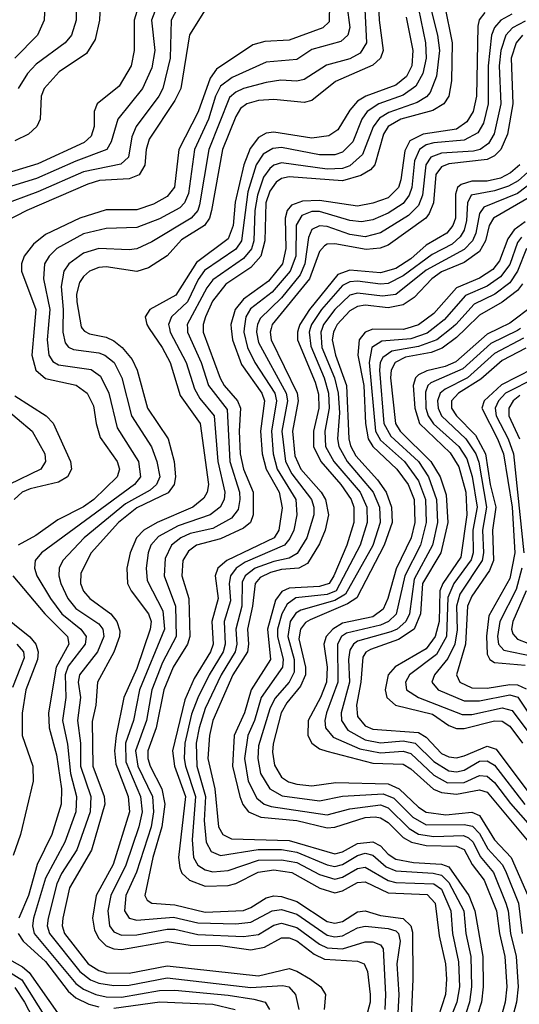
# Model space of a CAD drawing. Header units: inches. Extents: x 990535 to 1117859, y 769386 to 892122.
# Tile 801 of 1056: x 1055223 to 1056535, y 858224 to 860811. Entities that reach past the tile are written whole.
import ezdxf

# ---------------------------------------------------------------- set-up
doc = ezdxf.new("R2010")
doc.units = ezdxf.units.IN
doc.header["$MEASUREMENT"] = 0
doc.layers.add('B0855', color=7, linetype='Continuous')
doc.layers.add('B0856', color=7, linetype='Continuous')

msp = doc.modelspace()

# ---------------------------------------------------------------- linework, layer by layer
at = {"layer": 'B0855', "color": 5}
for points, elevation in [([(1055260.6, 860000), (1055254, 859930), (1055264.9, 859890), (1055290, 859868.4), (1055371, 859851), (1055399.4, 859830), (1055416.3, 859796.3), (1055423, 859750), (1055433.7, 859713.7), (1055478.3, 859650), (1055484.3, 859630), (1055478.2, 859610), (1055416.9, 859550), (1055390, 859531.2), (1055322.7, 859497.3), (1055264.6, 859455.4), (1055218.9, 859430)], 3220), ([(1055297.3, 860000), (1055294.6, 859970), (1055299, 859930), (1055310, 859912.9), (1055324.5, 859904.5), (1055410, 859892.1), (1055434.4, 859874.4), (1055457, 859830), (1055478.5, 859738.5), (1055534.4, 859650), (1055539.7, 859610), (1055523.8, 859590), (1055280.1, 859410), (1055263.5, 859390), (1055261.3, 859370), (1055267.7, 859350), (1055303.7, 859290), (1055333.6, 859250), (1055383.3, 859210), (1055396.9, 859190), (1055394.6, 859170), (1055350, 859112.7), (1055341.8, 859090), (1055343.9, 859030), (1055335.1, 858970), (1055347.9, 858907.9), (1055355.7, 858830), (1055371.3, 858770), (1055369.8, 858730), (1055341.5, 858650), (1055290, 858555.4), (1055259.1, 858450), (1055256, 858430), (1055260.9, 858410), (1055370, 858278.8), (1055390, 858264), (1055422.6, 858250), (1055450, 858243.7), (1055490, 858243), (1055590, 858260.5), (1055630, 858260.9), (1055770, 858248), (1055837.3, 858237.3), (1055867.1, 858230), (1055878.2, 858210)], 3240), ([(1055335.9, 860000), (1055335.7, 859990), (1055342.4, 859962.4), (1055350.5, 859950.5), (1055364.2, 859944.2), (1055430, 859936.1), (1055446.5, 859930), (1055470.9, 859910), (1055490.7, 859870), (1055516.6, 859770), (1055568.6, 859688.6), (1055583, 859650), (1055590.4, 859610), (1055582.2, 859590), (1055565.2, 859574.8), (1055500.7, 859539.3), (1055392.2, 859450), (1055335.7, 859390), (1055326, 859370), (1055325.3, 859350), (1055330.8, 859330), (1055348.9, 859290), (1055370, 859264.1), (1055430, 859224.1), (1055440.7, 859210), (1055443.6, 859190), (1055426.6, 859150), (1055379.6, 859090), (1055376.4, 859070), (1055382.6, 859030), (1055374.7, 858970), (1055382.5, 858910), (1055382.5, 858850), (1055409.1, 858770), (1055407.8, 858730), (1055372.8, 858630), (1055332.4, 858567.6), (1055319.9, 858540.1), (1055296.9, 858450), (1055295, 858430), (1055300.6, 858410), (1055380.4, 858310), (1055408.5, 858288.5), (1055430, 858279.7), (1055470, 858273.2), (1055510, 858274.6), (1055610, 858293.4), (1055830, 858268.3), (1055913.6, 858273.6), (1055929.5, 858269.5), (1055947.1, 858250), (1055955.4, 858210)], 3260), ([(1055387, 860000), (1055392.7, 859992.7), (1055405.9, 859985.9), (1055450, 859976.5), (1055470, 859967.5), (1055492.1, 859950), (1055518, 859918), (1055531.5, 859890), (1055558.1, 859790), (1055612.6, 859710), (1055628.3, 859650), (1055631.7, 859610), (1055627.9, 859590), (1055612.2, 859567.8), (1055530, 859528.3), (1055481.9, 859490), (1055410.1, 859410), (1055383.1, 859356.9), (1055382.6, 859330), (1055390, 859309.2), (1055406.7, 859290), (1055462.1, 859250), (1055478.1, 859230), (1055485.3, 859205.3), (1055484.6, 859190), (1055470, 859148.9), (1055427.2, 859070), (1055422.1, 859010), (1055412.7, 858967.3), (1055414.5, 858850), (1055444.6, 858770), (1055446.4, 858750), (1055411.1, 858628.9), (1055353.3, 858530), (1055335.8, 858450), (1055334.1, 858430), (1055340.6, 858410), (1055402.7, 858330), (1055430, 858312.4), (1055450, 858306.4), (1055510, 858305.5), (1055610, 858325.4), (1055850, 858298.6), (1055930, 858317.8), (1055950, 858311.3), (1055986.2, 858290), (1056013.3, 858270), (1056025.5, 858250), (1056022.4, 858210)], 3280), ([(1055562.9, 860000), (1055596.5, 859950), (1055617.4, 859910), (1055643.7, 859823.7), (1055696.6, 859750), (1055718.6, 859590), (1055715.2, 859570), (1055705.8, 859554.2), (1055677.5, 859530), (1055583.4, 859490), (1055548.5, 859470), (1055529.6, 859450), (1055513.1, 859410), (1055503.8, 859370), (1055506.1, 859330), (1055515.3, 859310), (1055560.7, 859250), (1055567.5, 859230), (1055565.6, 859210), (1055530, 859106), (1055496.1, 859030), (1055475.6, 858930), (1055471.7, 858890), (1055475, 858855), (1055507.7, 858770), (1055510.9, 858730), (1055468.4, 858591.6), (1055423.3, 858510), (1055414.1, 858450), (1055418.6, 858418.6), (1055430, 858396.8), (1055450, 858378), (1055470, 858369.5), (1055490, 858367.7), (1055610, 858389.1), (1055670, 858379.7), (1055750, 858378.2), (1055830, 858367.4), (1055865.5, 858374.5), (1055910, 858398.6), (1055930, 858399), (1055950, 858390.7), (1055996, 858356), (1056022.7, 858342.7), (1056110, 858337.4), (1056127.1, 858330), (1056135.6, 858310), (1056143.2, 858250), (1056143.3, 858230), (1056132.5, 858190)], 3320), ([(1055615.7, 860000), (1055618, 859990), (1055660, 859910), (1055681.3, 859841.3), (1055695.7, 859815.7), (1055733.3, 859770), (1055742.8, 859650), (1055761.7, 859570), (1055760, 859550), (1055749.4, 859530), (1055722.7, 859510), (1055638.6, 859481.4), (1055586.8, 859453.2), (1055567.3, 859430), (1055560, 859410), (1055554.7, 859370), (1055557.7, 859337.7), (1055598.2, 859258.2), (1055602.7, 859210), (1055536.8, 859050), (1055521.4, 858970), (1055500.7, 858910), (1055501.2, 858861.2), (1055540, 858770), (1055544, 858730), (1055535.6, 858690), (1055501.7, 858590), (1055462.2, 858510), (1055454.2, 858470), (1055458.4, 858430), (1055470, 858414.6), (1055490, 858406), (1055530, 858406.2), (1055610, 858421.3), (1055630, 858421), (1055690, 858407.8), (1055810, 858401.8), (1055850, 858407.7), (1055890, 858432.3), (1055910, 858437.2), (1055950, 858425.5), (1056010, 858381.8), (1056030, 858372.5), (1056070, 858370), (1056130, 858387.7), (1056150, 858387.8), (1056170, 858380.2), (1056177.5, 858370), (1056183.2, 858250), (1056181.2, 858210)], 3340), ([(1055662.9, 860000), (1055663.1, 859990), (1055699.3, 859910), (1055718.7, 859850), (1055767.1, 859787.1), (1055774.5, 859650), (1055799.8, 859570), (1055801, 859550), (1055796, 859524), (1055778.8, 859501.2), (1055730, 859474.4), (1055670, 859460.6), (1055646, 859450), (1055621.3, 859430), (1055604.8, 859395.2), (1055602.4, 859350), (1055631.5, 859270), (1055633.8, 859190), (1055597.6, 859122.4), (1055569.2, 859050), (1055555.6, 858970), (1055526.5, 858890), (1055533, 858850), (1055571.6, 858770), (1055574, 858730), (1055567.7, 858690), (1055529.2, 858570.8), (1055501.4, 858510), (1055497.4, 858470), (1055510, 858450.1), (1055530, 858445), (1055626.7, 858453.3), (1055690, 858438.1), (1055790, 858435.4), (1055830, 858439.5), (1055885.6, 858470), (1055910, 858472.7), (1055950, 858460.4), (1056030, 858405.7), (1056050, 858401.4), (1056070, 858403.6), (1056110, 858424.5), (1056130, 858429.2), (1056190, 858423.2), (1056210, 858417.1), (1056217.1, 858410), (1056221.6, 858390), (1056213.3, 858330), (1056218.4, 858250), (1056215, 858185)], 3360), ([(1055704.6, 860000), (1055704.8, 859990), (1055749.1, 859869.1), (1055759.9, 859850), (1055794.7, 859810), (1055802.2, 859790), (1055798.7, 859730), (1055801.9, 859670), (1055810, 859630), (1055835.6, 859570), (1055836.1, 859510), (1055828.7, 859490), (1055810, 859475.1), (1055750, 859446.7), (1055686.7, 859430), (1055665.5, 859414.5), (1055650.8, 859390), (1055648.5, 859350), (1055666.4, 859290), (1055669, 859190), (1055663.6, 859170), (1055625.9, 859110), (1055601.2, 859050), (1055581.2, 858950), (1055558.8, 858890), (1055559, 858870), (1055565.3, 858850), (1055595.8, 858790), (1055603.4, 858750), (1055595.7, 858690), (1055572.3, 858610), (1055550.9, 858510), (1055557.2, 858497.2), (1055569.4, 858489.4), (1055630, 858485.1), (1055710, 858465.7), (1055810, 858470.6), (1055830, 858478), (1055870, 858503.9), (1055890, 858509.1), (1055910, 858507.2), (1055950, 858494.2), (1056030, 858441.2), (1056050, 858437), (1056070, 858441.7), (1056110, 858466.7), (1056130, 858469.3), (1056170, 858457.4), (1056229.6, 858449.6), (1056250, 858430.1), (1056253.8, 858413.8), (1056255.4, 858290), (1056248.9, 858150)], 3380), ([(1055778.2, 860000), (1055781.3, 859970), (1055805.3, 859905.3), (1055858.3, 859830), (1055865.9, 859810), (1055855.2, 859730), (1055859.7, 859670), (1055870, 859630), (1055903.9, 859570), (1055911.9, 859528.1), (1055903.3, 859470), (1055891.3, 859450), (1055766.7, 859390), (1055742.6, 859370), (1055736, 859350), (1055743.8, 859290), (1055727, 859230), (1055730.8, 859170), (1055723.8, 859150), (1055680.4, 859079.6), (1055656.2, 859023.8), (1055623.7, 858890), (1055628.8, 858850), (1055658.1, 858770), (1055639.7, 858610), (1055642.8, 858582.8), (1055648.6, 858568.6), (1055668.3, 858550), (1055710, 858534.5), (1055770, 858536.2), (1055790, 858541.3), (1055848.6, 858571.4), (1055890, 858577), (1055937.4, 858570), (1056011, 858529), (1056050, 858516.7), (1056070, 858521.7), (1056110, 858544.3), (1056130, 858545.7), (1056190, 858516.5), (1056292.5, 858512.5), (1056313.9, 858490), (1056324.1, 858404.1), (1056341, 858330), (1056343.2, 858290), (1056340.8, 858250), (1056321.4, 858190)], 3420), ([(1055812.4, 860000), (1055811, 859990), (1055820.6, 859950), (1055839.9, 859910), (1055892.4, 859830), (1055896.8, 859810), (1055883.5, 859730), (1055888.2, 859670), (1055899.1, 859630), (1055947.7, 859550), (1055950.5, 859510), (1055942.5, 859470), (1055932.2, 859447.8), (1055917.6, 859430), (1055814.7, 859385.3), (1055791, 859370), (1055775.9, 859350), (1055772.9, 859330), (1055776.2, 859283.8), (1055760, 859230), (1055762.2, 859170), (1055757.2, 859150), (1055720.3, 859090), (1055690, 859029.5), (1055673.6, 858986.4), (1055655.9, 858910), (1055654.1, 858870), (1055657.9, 858850), (1055684.6, 858770), (1055675.7, 858655.7), (1055678.7, 858610), (1055690, 858589.5), (1055710, 858577), (1055730, 858572.4), (1055770, 858575.4), (1055850, 858602.5), (1055910, 858604), (1055950, 858596.7), (1056010, 858564.8), (1056050, 858552.8), (1056070, 858557.8), (1056110, 858580.9), (1056130, 858584.5), (1056190, 858548.9), (1056210, 858544.3), (1056310, 858540.4), (1056330, 858526.3), (1056354.5, 858470), (1056359, 858410), (1056375.3, 858335.3), (1056377.4, 858270), (1056371, 858230), (1056355.1, 858190)], 3440), ([(1055845.7, 860000), (1055844.6, 859990), (1055850, 859963.3), (1055922.8, 859830), (1055925.7, 859810), (1055911.3, 859730), (1055920.8, 859650), (1055937.4, 859617.4), (1055989.2, 859550), (1055995.1, 859530), (1055995, 859510), (1055976.5, 859450), (1055951.7, 859408.3), (1055930, 859395.8), (1055890, 859387.7), (1055840.6, 859370), (1055814.9, 859350), (1055807.1, 859332.9), (1055806.3, 859270), (1055790.5, 859210), (1055793.1, 859170), (1055788.8, 859150), (1055752, 859090), (1055710, 859000.9), (1055693.5, 858950), (1055686.4, 858910), (1055687.5, 858850), (1055710.6, 858770), (1055707.3, 858707.3), (1055712.2, 858650), (1055725.1, 858625.1), (1055750, 858614.9), (1055849.1, 858630.9), (1055910, 858630.4), (1055950, 858623.7), (1056030, 858590.2), (1056050, 858586.5), (1056070, 858591.3), (1056110, 858615.2), (1056130, 858620.9), (1056150, 858615.8), (1056184.8, 858584.8), (1056210, 858574.7), (1056308.4, 858568.4), (1056330, 858563.3), (1056350, 858543.9), (1056389.2, 858470), (1056394.5, 858410), (1056407.8, 858350), (1056408.8, 858270), (1056404, 858230), (1056385, 858170)], 3460), ([(1055883.2, 860000), (1055880.4, 859990), (1055882.6, 859970), (1055951.6, 859830), (1055954, 859810), (1055938.7, 859730), (1055944.9, 859664.9), (1055961.3, 859630), (1056014.4, 859570), (1056026, 859550), (1056033.9, 859510), (1056024.6, 859470), (1056010, 859433.5), (1055978.2, 859381.8), (1055955.9, 859370), (1055910, 859366.2), (1055881.1, 859358.9), (1055854.4, 859345.6), (1055840.7, 859330), (1055834.1, 859270), (1055821.1, 859210), (1055823.8, 859170), (1055820.5, 859150), (1055782.2, 859090), (1055730, 858970), (1055720.7, 858930), (1055716.4, 858870), (1055735.1, 858790), (1055744.7, 858690), (1055755.7, 858670), (1055778.5, 858658.5), (1055930, 858654.7), (1056050, 858619.6), (1056070, 858624.9), (1056110, 858646.8), (1056150, 858651), (1056170, 858640.1), (1056190, 858618.3), (1056210, 858605.2), (1056256.9, 858596.9), (1056330, 858591.8), (1056350, 858585.6), (1056402, 858510), (1056417.9, 858470), (1056439, 858350), (1056439.6, 858270), (1056435, 858230), (1056416.1, 858170)], 3480), ([(1055955.2, 860000), (1055951.9, 859990), (1055952.4, 859970), (1055998.4, 859858.4), (1056007.2, 859827.2), (1056007.8, 859790), (1055993.8, 859730), (1055993.8, 859690), (1056013.1, 859650), (1056065.8, 859590), (1056093.2, 859550), (1056099.9, 859530), (1056100.3, 859490), (1056081.6, 859430), (1056047.9, 859350), (1056035.1, 859330), (1056010, 859321.4), (1055930, 859317.4), (1055911.4, 859308.6), (1055894.4, 859285.6), (1055873.3, 859210), (1055881.1, 859130), (1055830.6, 859050), (1055813, 858990), (1055785.4, 858930), (1055781.5, 858850), (1055800.3, 858770), (1055808.6, 858748.6), (1055823.5, 858730), (1055855.8, 858715.8), (1055950, 858706.8), (1056030, 858687.8), (1056050, 858689.5), (1056130, 858714.6), (1056156.3, 858716.3), (1056170, 858713.9), (1056190, 858702.1), (1056230, 858662.4), (1056252, 858650), (1056290, 858640.9), (1056370, 858639.2), (1056390, 858630.5), (1056411.1, 858591.1), (1056442.8, 858550), (1056474.6, 858470), (1056482.4, 858410), (1056496.8, 858350), (1056501.7, 858270), (1056497.5, 858230), (1056475.6, 858150)], 3520), ([(1055985.8, 860000), (1055982.9, 859990), (1055987, 859953), (1056022, 859870), (1056033.4, 859830), (1056035.4, 859790), (1056024.1, 859730), (1056025.9, 859690), (1056047.8, 859650), (1056116.9, 859570), (1056134.2, 859530), (1056135.1, 859490), (1056116.8, 859430), (1056053.3, 859310), (1056030, 859300.9), (1055948, 859292), (1055924.7, 859275.3), (1055910.7, 859250), (1055899.5, 859210), (1055900, 859190), (1055914.2, 859130), (1055913.2, 859110), (1055857.1, 859030), (1055839.3, 858970), (1055821.3, 858930), (1055813.1, 858870), (1055822.9, 858810), (1055845.5, 858765.5), (1055864.3, 858750), (1055883.4, 858743.4), (1056030, 858722.1), (1056090, 858737.7), (1056170, 858748.3), (1056190, 858739.8), (1056245.5, 858685.5), (1056270, 858671), (1056310, 858665), (1056387.9, 858667.9), (1056401.1, 858661.1), (1056413.1, 858650), (1056432.2, 858612.2), (1056466.7, 858570), (1056499.7, 858490), (1056505.8, 858470), (1056511.8, 858410), (1056526.7, 858350), (1056531.7, 858270), (1056527.3, 858230), (1056506.1, 858150)], 3540), ([(1056017.2, 860000), (1056013.7, 859990), (1056016.1, 859950), (1056049.3, 859870), (1056059, 859830), (1056062.2, 859777.8), (1056056.8, 859710), (1056060.7, 859690), (1056082.7, 859650), (1056150.7, 859570), (1056167.3, 859530), (1056169.4, 859490), (1056150, 859429.9), (1056078.3, 859301.7), (1056050, 859284.7), (1055960.6, 859259.4), (1055948.2, 859251.8), (1055933.3, 859230), (1055926.8, 859190), (1055943, 859130), (1055943.6, 859096.4), (1055930, 859070), (1055892.9, 859027.1), (1055879.6, 859000.4), (1055850, 858903.5), (1055847.9, 858870), (1055854.7, 858830), (1055879.2, 858790), (1055912.1, 858772.1), (1056010, 858758.8), (1056070, 858770.8), (1056176.9, 858776.9), (1056205.2, 858765.2), (1056255.3, 858715.3), (1056290, 858695.3), (1056390, 858696.5), (1056412, 858692), (1056430, 858673), (1056452.2, 858632.2), (1056490.2, 858590.2), (1056500.2, 858570), (1056532.2, 858490), (1056541.9, 858410)], 3560), ([(1056051.4, 860000), (1056046.5, 859990), (1056043.6, 859970), (1056052.1, 859930), (1056080.5, 859850), (1056087.3, 859710), (1056091.7, 859691.7), (1056105.3, 859665.3), (1056162, 859602), (1056184.9, 859570), (1056198.9, 859530), (1056200.6, 859490), (1056180, 859430), (1056108.2, 859291.8), (1056083.7, 859276.3), (1055985.4, 859234.6), (1055973.1, 859226.9), (1055959.9, 859210), (1055955.8, 859184.2), (1055973.6, 859110), (1055973, 859090), (1055960.3, 859059.7), (1055924, 859016), (1055909, 858990), (1055888.5, 858908.5), (1055886.4, 858886.4), (1055892, 858852), (1055910, 858821.1), (1055928.5, 858808.5), (1055950, 858802.5), (1055990, 858797.9), (1056053, 858807), (1056190, 858803.2), (1056219, 858790), (1056270, 858741.9), (1056290, 858728.8), (1056341.9, 858721.9), (1056410, 858728.8), (1056430, 858720.2), (1056470, 858655.9), (1056513.6, 858610), (1056556.9, 858510)], 3580), ([(1056239, 860000), (1056230, 859997.4), (1056150, 859997.8), (1056130, 859989.7), (1056114, 859970), (1056110.8, 859930), (1056126.3, 859850), (1056130.8, 859750), (1056138.2, 859710), (1056150, 859689.5), (1056213.2, 859630), (1056242.7, 859590), (1056258.2, 859550), (1056260.6, 859490), (1056250.8, 859450), (1056211.6, 859368.4), (1056189.5, 859290), (1056177.4, 859262.6), (1056150, 859241.9), (1056070, 859225.1), (1056045, 859210), (1056027.2, 859190), (1056021.6, 859170), (1056030.3, 859110), (1056028.2, 859070), (1056012.9, 859030), (1055979.9, 858970), (1055979.4, 858930), (1055990, 858909.7), (1056010, 858895.3), (1056028.8, 858888.8), (1056150, 858858), (1056230, 858854.8), (1056250, 858843.1), (1056309.4, 858789.4), (1056330, 858780.3), (1056370, 858776.2), (1056430, 858787.9), (1056450, 858781.8), (1056559.4, 858650)], 3620), ([(1056308.6, 860000), (1056292.5, 859987.5), (1056250, 859972.5), (1056173.5, 859966.5), (1056147.5, 859950), (1056140.6, 859910), (1056157.4, 859730), (1056170, 859705.9), (1056233.1, 859650), (1056270, 859599.3), (1056288.5, 859550), (1056290.5, 859490), (1056275.4, 859430), (1056233.8, 859350), (1056211.2, 859248.8), (1056191.4, 859230), (1056170, 859220), (1056081, 859199), (1056067.7, 859190), (1056056.8, 859170), (1056058, 859070), (1056028.3, 858990), (1056023.7, 858970), (1056025.9, 858950), (1056046.1, 858926.1), (1056115.6, 858895.5), (1056170, 858884.4), (1056230, 858889.2), (1056250, 858882.9), (1056310, 858825.9), (1056346.2, 858806.3), (1056390, 858807.2), (1056430, 858824.9), (1056450, 858823.3), (1056470, 858806.6), (1056511.7, 858751.7), (1056583.6, 858670)], 3640), ([(1056355.6, 860000), (1056318.1, 859970), (1056270, 859952.1), (1056199.7, 859940.3), (1056176.1, 859923.9), (1056169.5, 859910.5), (1056167.6, 859890), (1056179.3, 859750), (1056196.9, 859716.9), (1056269.9, 859650), (1056295.9, 859610), (1056317.2, 859550), (1056319.5, 859490), (1056306.4, 859430), (1056258.7, 859341.3), (1056246, 859250), (1056236.8, 859230), (1056214.3, 859210), (1056197.5, 859202.5), (1056110, 859177.9), (1056099, 859170), (1056090, 859154.7), (1056086.2, 859130), (1056088.6, 859070), (1056066.7, 858990), (1056067.6, 858970), (1056084.6, 858944.6), (1056130, 858919.1), (1056170, 858911.3), (1056230, 858916.3), (1056261.3, 858910), (1056310, 858861.6), (1056350, 858837.4), (1056370, 858834.6), (1056390, 858839.3), (1056430, 858862.7), (1056450, 858864.1), (1056470, 858852.7), (1056549.3, 858749.3)], 3660), ([(1056394.3, 860000), (1056370, 859976.2), (1056331.8, 859948.2), (1056303.1, 859936.9), (1056235.9, 859924.1), (1056208.4, 859910), (1056197.9, 859890), (1056196.3, 859870), (1056209.7, 859750), (1056221.9, 859730), (1056302.3, 859650), (1056327, 859610), (1056342.7, 859562.7), (1056346.8, 859490), (1056328.7, 859410), (1056280.1, 859330), (1056275.1, 859250), (1056258.6, 859210), (1056217.3, 859182.7), (1056143.7, 859156.3), (1056131.2, 859148.8), (1056124, 859136), (1056118.7, 859070), (1056107.1, 859010), (1056110, 858980.5), (1056130, 858955.7), (1056150, 858946.5), (1056270, 858938), (1056290, 858926.3), (1056330, 858883.2), (1056350, 858874.3), (1056370, 858871.8), (1056390, 858876.9), (1056450, 858902), (1056474.1, 858894.1), (1056570, 858765.5)], 3680), ([(1056481.1, 860000), (1056450, 859985.2), (1056367.6, 859912.4), (1056340.4, 859899.6), (1056292, 859888), (1056270, 859877.9), (1056262.3, 859870), (1056255.6, 859850), (1056259.9, 859790), (1056272.4, 859750), (1056353.3, 859673.3), (1056376.2, 859636.2), (1056394.2, 859570), (1056397.2, 859510), (1056381.5, 859398.5), (1056334.3, 859330), (1056325.7, 859310), (1056323.9, 859230), (1056313.7, 859190), (1056290, 859158.4), (1056209.1, 859110.9), (1056190.6, 859090), (1056182.1, 859050), (1056187.1, 859030), (1056209.6, 859009.6), (1056306.6, 858986.6), (1056350, 858956.9), (1056370, 858948.5), (1056390, 858948.3), (1056470, 858969.2), (1056490, 858967.5), (1056510, 858954.5), (1056543.2, 858910)], 3720), ([(1056537.7, 860000), (1056530, 859994), (1056459.9, 859960.1), (1056386.6, 859893.4), (1056302.7, 859857.3), (1056294.4, 859850), (1056288, 859832), (1056289.6, 859790), (1056295.5, 859770), (1056309.6, 859749.6), (1056375.8, 859690), (1056397.2, 859657.2), (1056411.2, 859611.2), (1056423.7, 859530), (1056412.7, 859470), (1056413.2, 859410), (1056408.1, 859391.9), (1056362.7, 859330), (1056347.3, 859292.7), (1056343.6, 859190), (1056317.1, 859142.9), (1056246.7, 859090), (1056235.8, 859070), (1056238.3, 859050), (1056270, 859030), (1056385, 858985.1), (1056410, 858985.4), (1056490, 859003.4), (1056515.9, 858995.9), (1056565.1, 858930)], 3740), ([(1056545.7, 859974.3), (1056470, 859934.2), (1056398.3, 859870), (1056339.6, 859840.4), (1056327.1, 859830), (1056320, 859810), (1056321.2, 859790), (1056330.6, 859770), (1056394.1, 859710), (1056420.4, 859670), (1056428.1, 859648.1), (1056448.5, 859530), (1056437.8, 859470), (1056440.6, 859410), (1056436.9, 859390), (1056378.2, 859301.8), (1056369.9, 859270), (1056371.9, 859208.1), (1056365.5, 859170), (1056347.2, 859132.8), (1056312.3, 859090), (1056304.9, 859070), (1056321.3, 859050), (1056390, 859021.3), (1056430, 859021.3), (1056510, 859036.8), (1056531.2, 859031.2), (1056587.1, 858947.1)], 3760), ([(1056552.2, 859947.8), (1056490, 859915.6), (1056433.5, 859866.5), (1056375, 859830), (1056356.7, 859810), (1056356.6, 859790), (1056369.8, 859770), (1056419.5, 859719.5), (1056445.7, 859670), (1056458.3, 859590), (1056473.2, 859530), (1056464.5, 859470), (1056466.7, 859390), (1056456.5, 859363.5), (1056410, 859296.7), (1056399, 859270), (1056393.8, 859170), (1056369.6, 859089.6), (1056378.3, 859070), (1056410, 859055.9), (1056450, 859054.7), (1056510, 859064.4), (1056530, 859063.2), (1056553, 859053)], 3780), ([(1056570, 859893.4), (1056488.3, 859851.7), (1056442, 859810), (1056436.4, 859790), (1056477.8, 859710), (1056492.9, 859670), (1056516.2, 859530), (1056522.9, 859410), (1056510, 859342.8), (1056455, 859245), (1056448.4, 859191.6), (1056450, 859144.1), (1056457.5, 859130), (1056470, 859122.5), (1056550, 859115.3)], 3820), ([(1056578.1, 859870), (1056498.3, 859830), (1056479.9, 859810), (1056471.3, 859790), (1056473.7, 859770), (1056505.7, 859710), (1056519.7, 859670), (1056546.6, 859410)], 3840), ([(1055210, 859822.9), (1055291.9, 859770), (1055310.5, 859750.5), (1055355.9, 859650), (1055358.2, 859630), (1055348.1, 859610), (1055324.4, 859595.6), (1055250, 859578.8), (1055229.1, 859570), (1055208, 859550)], 3180), ([(1056536.5, 859823.5), (1056518.6, 859810), (1056507.3, 859790), (1056507, 859770), (1056535.6, 859710)], 3860), ([(1055176.1, 859796.1), (1055255.5, 859730), (1055288.4, 859670), (1055290.7, 859650), (1055278.2, 859630), (1055195, 859590)], 3160), ([(1056541.5, 859370), (1056526.3, 859313.7), (1056483.3, 859230), (1056477.4, 859190), (1056480.4, 859170), (1056494.2, 859154.2), (1056570, 859138.5)], 3840), ([(1055204.2, 859350), (1055288.4, 859250), (1055348.1, 859190), (1055351.7, 859170), (1055318.6, 859110), (1055298.3, 858990), (1055299.8, 858950), (1055319.2, 858879.2), (1055332.6, 858790), (1055331.3, 858750), (1055307, 858670), (1055268.3, 858591.7), (1055245.4, 858510), (1055220.7, 858450)], 3220), ([(1056552.9, 859310), (1056517.9, 859230), (1056514.2, 859210), (1056517.3, 859197.3), (1056530, 859183), (1056611.6, 859151.6)], 3860), ([(1055127.1, 859287.1), (1055249.2, 859189.2), (1055265.2, 859170), (1055271.3, 859150), (1055269.2, 859130), (1055238.7, 859050), (1055229, 858989), (1055229.1, 858930), (1055257.3, 858850), (1055258.2, 858810), (1055224.9, 858670), (1055205, 858615)], 3180), ([(1055214.6, 859170), (1055232.7, 859150), (1055234.6, 859134.6), (1055203.3, 859056.7)], 3160), ([(1055218.8, 858410), (1055231.7, 858390), (1055290, 858336.6), (1055350, 858258.4), (1055370, 858241.4), (1055404.4, 858224.4), (1055430, 858217)], 3220), ([(1055181.9, 858350), (1055230, 858322.6), (1055247.3, 858307.3), (1055321.8, 858201.8)], 3180), ([(1055160.1, 858330), (1055228.4, 858288.4), (1055290, 858189.2)], 3160), ([(1055210, 858267.7), (1055235.2, 858230), (1055267.4, 858167.4)], 3140), ([(1055470, 858213.9), (1055590.2, 858230.2), (1055730, 858224.1), (1055788.7, 858210)], 3220)]:
    msp.add_lwpolyline(points, dxfattribs=dict(at, elevation=elevation))
at = {"layer": 'B0856', "color": 5}
for points, elevation in [([(1055613.1, 860926.9), (1055568.7, 860810), (1055577.8, 860730), (1055570, 860684.9), (1055544.8, 860630), (1055480.1, 860550), (1055462.7, 860490), (1055451.3, 860470), (1055370, 860439.7), (1055266.7, 860393.4), (1055190, 860370.3)], 3140), ([(1056125.2, 860910), (1056133.2, 860750), (1056116.8, 860723.2), (1056090, 860708), (1056028.2, 860691.8), (1055970, 860653.5), (1055950, 860649.4), (1055908.1, 860651.9), (1055870, 860645.9), (1055810, 860630), (1055790, 860620.8), (1055773.7, 860606.3), (1055719.1, 860470), (1055695, 860325), (1055690, 860309.6), (1055673, 860290), (1055570, 860227.2), (1055530, 860209), (1055510, 860206), (1055430, 860210), (1055390, 860197.7), (1055351.5, 860170), (1055338.2, 860150), (1055331.3, 860110), (1055336.6, 860050), (1055335.9, 860000)], 3260), ([(1056162.3, 860910), (1056166.5, 860810), (1056177, 860730), (1056170.1, 860710), (1056150, 860691.9), (1056051.7, 860648.3), (1055990, 860598.3), (1055970, 860593.8), (1055890, 860601.1), (1055850, 860598.7), (1055819.1, 860590), (1055802.7, 860577.3), (1055790, 860556.9), (1055755.3, 860470), (1055726.6, 860310), (1055721.3, 860290), (1055708, 860270), (1055647.6, 860232.4), (1055609.8, 860190.2), (1055561, 860159), (1055530, 860149.7), (1055450, 860161.3), (1055430, 860159.7), (1055406.1, 860150), (1055390, 860136.3), (1055379.9, 860120.1), (1055372.1, 860090), (1055372.4, 860070), (1055384, 860004), (1055387, 860000)], 3280), ([(1055548, 860890), (1055523.2, 860810), (1055523.5, 860730), (1055515.2, 860690), (1055483.4, 860636.6), (1055425.9, 860590), (1055418.3, 860570), (1055417.8, 860530), (1055410, 860505.2), (1055391.8, 860488.2), (1055270, 860432.1), (1055190, 860407.8)], 3120), ([(1056037.5, 860902.5), (1056034.9, 860805.1), (1056018.3, 860790), (1055930, 860757.3), (1055866.2, 860753.8), (1055834.8, 860745.2), (1055739.1, 860680.9), (1055722.4, 860657.6), (1055691.4, 860568.6), (1055640.8, 860470), (1055629.2, 860370.8), (1055610, 860346.1), (1055573.8, 860326.2), (1055530, 860311.2), (1055450, 860311.1), (1055380.6, 860290), (1055290, 860246.6), (1055258.6, 860221.4), (1055234, 860190), (1055227.3, 860170), (1055227.5, 860150), (1055265.3, 860050), (1055260.6, 860000)], 3220), ([(1055651.4, 860868.6), (1055620.1, 860810), (1055617.5, 860710), (1055598.7, 860630), (1055588.4, 860610), (1055528.4, 860530), (1055517, 860503), (1055508.5, 860450), (1055488.6, 860431.4), (1055390, 860411.4), (1055270, 860358.6), (1055170, 860322.4), (1055070, 860301.7), (1055007.4, 860312.6), (1054970, 860311.6), (1054948.1, 860291.9), (1054950.8, 860270), (1054967.3, 860250), (1055030, 860216.8), (1055052.2, 860192.2), (1055137.2, 860010), (1055137.6, 860000)], 3160), ([(1055434.4, 860870), (1055431.8, 860810), (1055420.8, 860759.2), (1055398.1, 860721.9), (1055326.2, 860673.8), (1055287.2, 860630), (1055278.9, 860610), (1055276.7, 860550), (1055267.2, 860530), (1055245.8, 860510), (1055210, 860492.5)], 3080), ([(1055370.1, 860870), (1055370.8, 860810), (1055358.2, 860770), (1055341.9, 860750), (1055265.6, 860694.4), (1055242.9, 860670), (1055218.9, 860630)], 3060), ([(1056263.7, 860870), (1056288.1, 860750), (1056289.7, 860710), (1056281, 860670), (1056263.2, 860636.8), (1056230, 860612.5), (1056166.1, 860590), (1056135.1, 860570), (1056121.3, 860550), (1056097.3, 860490), (1056070, 860462.7), (1056050, 860456.2), (1056010, 860455.8), (1055910, 860474.9), (1055887.6, 860472.4), (1055862.4, 860457.6), (1055843.4, 860430), (1055821.5, 860358.5), (1055805.4, 860230), (1055790, 860207.7), (1055708.1, 860151.9), (1055691.2, 860128.8), (1055663.6, 860070), (1055621.5, 860030), (1055613.5, 860010), (1055615.7, 860000)], 3340), ([(1055710, 860837.3), (1055668.7, 860771.3), (1055645.6, 860630), (1055630, 860598.3), (1055562.8, 860497.2), (1055554.6, 860470), (1055551.4, 860428.6), (1055536.5, 860403.5), (1055510, 860392.7), (1055431.8, 860388.2), (1055401.1, 860378.9), (1055241.5, 860310), (1055128.2, 860251.8), (1055108.2, 860230), (1055104.4, 860210), (1055111.9, 860168.1), (1055128, 860128), (1055171.1, 860050), (1055183.5, 860010), (1055182.4, 860000)], 3180), ([(1055288.8, 860850), (1055286.4, 860810), (1055269.1, 860770), (1055210.2, 860709.8)], 3040), ([(1056081.8, 860850), (1056089.5, 860790.5), (1056084.2, 860770), (1056066.1, 860753.9), (1055990, 860732.6), (1055950, 860706.8), (1055870, 860699.1), (1055780.7, 860659.3), (1055750, 860636.2), (1055736.4, 860610), (1055718.7, 860550), (1055681.7, 860470), (1055665.9, 860354.1), (1055655.5, 860330), (1055643, 860317), (1055590, 860288.2), (1055530, 860265.3), (1055450, 860262.5), (1055390, 860248.2), (1055319.7, 860210), (1055299.6, 860190), (1055288, 860170), (1055285.4, 860130), (1055301.8, 860050), (1055297.3, 860000)], 3240), ([(1056300.1, 860850), (1056320.1, 860770), (1056325.3, 860730), (1056317.1, 860662.9), (1056300.2, 860619.8), (1056291.2, 860608.8), (1056266.7, 860593.3), (1056192.4, 860567.6), (1056167.5, 860552.5), (1056150.8, 860529.2), (1056123.3, 860456.7), (1056090, 860427), (1056070, 860419.9), (1056030, 860418.4), (1055910, 860435.2), (1055890, 860429.2), (1055879.6, 860420.4), (1055863.1, 860396.9), (1055846.8, 860350), (1055839.8, 860310), (1055837.5, 860230), (1055831, 860209), (1055810, 860183.4), (1055730, 860127.9), (1055713.8, 860106.2), (1055662.8, 860010), (1055662.9, 860000)], 3360), ([(1056338.5, 860850), (1056358, 860750), (1056356.4, 860650), (1056349.8, 860610.2), (1056336.1, 860590), (1056307.6, 860572.4), (1056223.7, 860550), (1056190.3, 860530), (1056178.2, 860510), (1056155.1, 860430), (1056143.7, 860416.3), (1056118.6, 860401.4), (1056070, 860387.5), (1055930, 860398.1), (1055910, 860393.9), (1055895.8, 860384.2), (1055879.6, 860360.4), (1055869, 860330), (1055866.6, 860230), (1055856.1, 860190), (1055830, 860160.3), (1055764.1, 860115.9), (1055728.9, 860071.1), (1055710.2, 860030), (1055704.4, 860010), (1055704.6, 860000)], 3380), ([(1056444, 860830), (1056428.9, 860811.1), (1056425.9, 860794.1), (1056422.7, 860610), (1056413.4, 860570), (1056397.3, 860542.7), (1056370, 860523.7), (1056282.5, 860510), (1056247.5, 860492.5), (1056233.7, 860466.3), (1056223.7, 860390), (1056217, 860370), (1056190, 860342.8), (1056150, 860328.9), (1056110, 860321.3), (1056010, 860336), (1055965.7, 860334.3), (1055936.5, 860323.5), (1055925.4, 860310), (1055919.9, 860290), (1055921.7, 860210), (1055912.4, 860170), (1055875.6, 860124.4), (1055810, 860076.4), (1055788.8, 860050), (1055777.2, 860010), (1055778.2, 860000)], 3420), ([(1056237.4, 860817.4), (1056255.3, 860730), (1056252.6, 860690), (1056238.6, 860661.4), (1056210, 860639.1), (1056131.3, 860610), (1056110, 860596.6), (1056090, 860573.7), (1056058.1, 860521.9), (1056034.2, 860505.8), (1055990, 860499.5), (1055890, 860515.2), (1055870, 860512.5), (1055850, 860501.8), (1055827.6, 860472.4), (1055811.3, 860430), (1055788.2, 860331.8), (1055783.1, 860270), (1055770, 860234.9), (1055686.7, 860173.3), (1055632.6, 860087.4), (1055564.7, 860050), (1055551.9, 860030), (1055556.1, 860010), (1055562.9, 860000)], 3320), ([(1056514.7, 860825.3), (1056486.4, 860810), (1056469.2, 860790.8), (1056461.9, 860770), (1056452.6, 860690), (1056452.9, 860590), (1056440.5, 860539.5), (1056425.8, 860514.2), (1056390, 860494.1), (1056310, 860487.8), (1056290, 860482), (1056272.8, 860470), (1056259.8, 860440.2), (1056252.2, 860370), (1056245.6, 860350), (1056230, 860328.2), (1056190, 860302.5), (1056150, 860285.6), (1056120.5, 860279.5), (1056090, 860283.6), (1056010, 860307.1), (1055990, 860306.9), (1055963.4, 860296.6), (1055949, 860271), (1055947.6, 860190), (1055933.1, 860150), (1055885.2, 860094.8), (1055829, 860051), (1055816.3, 860030), (1055812.4, 860000)], 3440), ([(1056550, 860806.8), (1056516.5, 860790), (1056499.6, 860770), (1056485.9, 860730), (1056482, 860690), (1056486.2, 860590), (1056468.9, 860511.1), (1056453.9, 860486.1), (1056431.6, 860470), (1056414.7, 860465.3), (1056330, 860460.5), (1056302.6, 860450), (1056289.1, 860430), (1056280.4, 860350), (1056270, 860322.5), (1056243.4, 860296.6), (1056170, 860251), (1056130, 860240.7), (1056090, 860246.4), (1056030, 860267.6), (1056010, 860269.7), (1055990, 860259.5), (1055981.4, 860238.6), (1055971.1, 860170), (1055959.1, 860140.9), (1055910, 860080.5), (1055854.1, 860025.9), (1055846.8, 860010), (1055845.7, 860000)], 3460), ([(1056543.3, 860770), (1056526.1, 860750), (1056513.6, 860710), (1056518.1, 860590), (1056503.8, 860510), (1056486.6, 860470), (1056470, 860453.6), (1056450, 860443.9), (1056350, 860432.2), (1056330, 860424.5), (1056315.9, 860404.1), (1056309.5, 860330), (1056298.4, 860301.6), (1056288.8, 860290), (1056190, 860218.8), (1056168.9, 860211.1), (1056132.4, 860207.6), (1056050, 860222.5), (1056030, 860221.6), (1056022.9, 860217.1), (1056010, 860201.9), (1055984, 860130), (1055886, 860010), (1055883.2, 860000)], 3480), ([(1056535.7, 860430), (1056511.3, 860408.7), (1056485.3, 860394.7), (1056450, 860387), (1056410, 860386.8), (1056382.2, 860377.8), (1056372.8, 860370), (1056367.5, 860352.5), (1056367.2, 860290), (1056360.1, 860270), (1056344.6, 860250), (1056290, 860218.4), (1056250, 860182.9), (1056210, 860157.3), (1056170, 860145.9), (1056090, 860152.9), (1056058.4, 860141.6), (1055983.4, 860050), (1055958.6, 860010), (1055955.2, 860000)], 3520), ([(1056556.9, 860410), (1056532.1, 860387.9), (1056506.2, 860373.8), (1056470, 860361.5), (1056408.2, 860350), (1056399, 860330), (1056396.4, 860283.6), (1056390, 860258), (1056379.3, 860240.7), (1056358.7, 860221.3), (1056306, 860194), (1056230, 860138.2), (1056190, 860117.8), (1056170, 860115.8), (1056110, 860124), (1056090, 860122.2), (1056070, 860112.6), (1056015.4, 860050), (1055988.8, 860010), (1055985.8, 860000)], 3540), ([(1056570, 860384.8), (1056530, 860354.7), (1056441.6, 860318.4), (1056430, 860301.4), (1056420.3, 860250), (1056412, 860230), (1056390, 860207.1), (1056290, 860153.1), (1056210, 860088.7), (1056175.4, 860084.6), (1056110, 860092.9), (1056090, 860087.2), (1056050, 860049.7), (1056020.8, 860010), (1056017.2, 860000)], 3560), ([(1056571.3, 860350), (1056467, 860290), (1056455.6, 860270), (1056445.7, 860230), (1056430, 860202.2), (1056390, 860173.3), (1056330, 860148.5), (1056304.9, 860130), (1056258.5, 860081.5), (1056230, 860061.5), (1056190, 860054.4), (1056130, 860060.8), (1056110, 860057.3), (1056090, 860046.1), (1056056.2, 860010), (1056051.4, 860000)], 3580), ([(1056550, 860279.5), (1056521.2, 860258.8), (1056504.7, 860235.3), (1056482.7, 860177.3), (1056465.2, 860154.8), (1056430, 860132.1), (1056370, 860106.8), (1056310, 860039.2), (1056270, 860009), (1056239, 860000)], 3620), ([(1056540.2, 860239.8), (1056530, 860225.2), (1056510, 860168), (1056485, 860135), (1056450, 860111.2), (1056393.8, 860086.2), (1056337.7, 860022.3), (1056308.6, 860000)], 3640), ([(1056553.7, 860210), (1056529.9, 860150.1), (1056510, 860119.6), (1056470.3, 860090), (1056416.6, 860063.4), (1056368.1, 860010), (1056355.6, 860000)], 3660), ([(1056543.3, 860116.7), (1056530, 860099.5), (1056490, 860069), (1056430, 860034.9), (1056394.3, 860000)], 3680), ([(1056570, 860058.8), (1056510, 860013.8), (1056481.1, 860000)], 3720)]:
    msp.add_lwpolyline(points, dxfattribs=dict(at, elevation=elevation))

doc.saveas('drawing.dxf')
